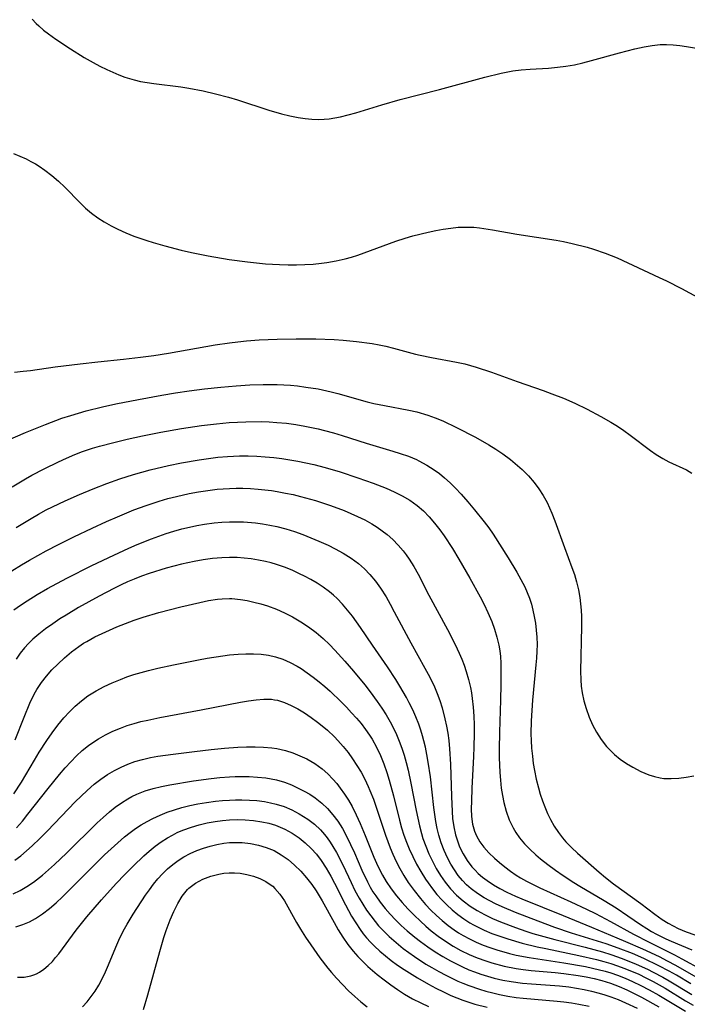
# Model space of a CAD drawing. Header units: inches. Extents: x 1073367 to 1082519, y 1569854 to 1574957.
# Tile 542 of 565: x 1080445 to 1080584, y 1573608 to 1573814. Entities that reach past the tile are written whole.
import ezdxf

# ---------------------------------------------------------------- set-up
doc = ezdxf.new("R2010")
doc.units = ezdxf.units.IN
doc.header["$MEASUREMENT"] = 0
doc.layers.add('CGG_CurvaNivelLidar_v1', color=7, linetype='Continuous', lineweight=30, true_color=0x008008)

msp = doc.modelspace()

# ---------------------------------------------------------------- linework, layer by layer
at = {"layer": 'CGG_CurvaNivelLidar_v1'}
for points in [[(1080447.31, 1573814.3553, 80), (1080448.1764, 1573813.4122, 80), (1080448.706, 1573812.9032, 80), (1080449.6916, 1573812.0433, 80), (1080450.732, 1573811.2212, 80), (1080452.2731, 1573810.1069, 80), (1080455.2956, 1573808.1072, 80), (1080458.2035, 1573806.3213, 80), (1080460.0532, 1573805.2631, 80), (1080461.4757, 1573804.4968, 80), (1080462.9145, 1573803.7755, 80), (1080464.1475, 1573803.2102, 80), (1080465.3952, 1573802.6911, 80), (1080466.6577, 1573802.2234, 80), (1080468.6109, 1573801.6276, 80), (1080469.9619, 1573801.3149, 80), (1080471.329, 1573801.0644, 80), (1080472.7787, 1573800.8495, 80), (1080478.3721, 1573800.1514, 80), (1080480.0883, 1573799.8847, 80), (1080483.0421, 1573799.323, 80), (1080485.6377, 1573798.7377, 80), (1080488.33, 1573798.0346, 80), (1080490.2145, 1573797.4651, 80), (1080496.7996, 1573795.3018, 80), (1080499.4246, 1573794.5441, 80), (1080501.1832, 1573794.1187, 80), (1080502.9438, 1573793.7664, 80), (1080504.3625, 1573793.5457, 80), (1080505.7791, 1573793.3967, 80), (1080507.1926, 1573793.3379, 80), (1080508.3857, 1573793.3742, 80), (1080509.4151, 1573793.4753, 80), (1080510.6064, 1573793.662, 80), (1080511.7954, 1573793.9083, 80), (1080513.3856, 1573794.3078, 80), (1080514.9767, 1573794.7621, 80), (1080520.4179, 1573796.4152, 80), (1080524.2272, 1573797.4947, 80), (1080532.5018, 1573799.6387, 80), (1080541.9603, 1573802.2122, 80), (1080545.3914, 1573803.0432, 80), (1080547.8285, 1573803.4977, 80), (1080549.5158, 1573803.7168, 80), (1080551.4251, 1573803.8778, 80), (1080555.2472, 1573804.0998, 80), (1080557.1511, 1573804.2524, 80), (1080558.9098, 1573804.4748, 80), (1080560.6942, 1573804.8019, 80), (1080562.4701, 1573805.206, 80), (1080564.2402, 1573805.6626, 80), (1080570.1136, 1573807.3085, 80), (1080573.3377, 1573808.1445, 80), (1080575.2305, 1573808.557, 80), (1080576.9058, 1573808.8352, 80), (1080578.5859, 1573808.9932, 80), (1080579.9574, 1573809.0109, 80), (1080581.3335, 1573808.943, 80), (1080582.7135, 1573808.8093, 80), (1080584.1203, 1573808.6219, 80), (1080590.3427, 1573807.5735, 80)], [(1080443.4031, 1573786.2451, 79.5), (1080444.7559, 1573785.6872, 79.5), (1080446.0813, 1573785.0771, 79.5), (1080447.0576, 1573784.5799, 79.5), (1080448.0122, 1573784.0462, 79.5), (1080448.8047, 1573783.5605, 79.5), (1080449.9918, 1573782.7533, 79.5), (1080451.431, 1573781.6381, 79.5), (1080452.806, 1573780.44, 79.5), (1080454.1253, 1573779.1786, 79.5), (1080457.3459, 1573775.8686, 79.5), (1080458.4528, 1573774.8125, 79.5), (1080459.7155, 1573773.7442, 79.5), (1080461.0185, 1573772.7924, 79.5), (1080462.3816, 1573771.9171, 79.5), (1080463.7946, 1573771.1096, 79.5), (1080465.2503, 1573770.3653, 79.5), (1080466.9045, 1573769.6128, 79.5), (1080468.597, 1573768.9299, 79.5), (1080471.2518, 1573768.0042, 79.5), (1080472.5994, 1573767.5841, 79.5), (1080475.0148, 1573766.8924, 79.5), (1080478.4764, 1573766.0183, 79.5), (1080480.6126, 1573765.5431, 79.5), (1080484.1394, 1573764.8354, 79.5), (1080488.484, 1573764.0769, 79.5), (1080492.3547, 1573763.5291, 79.5), (1080494.2194, 1573763.3227, 79.5), (1080496.0864, 1573763.1579, 79.5), (1080499.048, 1573762.9912, 79.5), (1080500.8005, 1573762.9507, 79.5), (1080502.5508, 1573762.9522, 79.5), (1080504.2972, 1573762.9986, 79.5), (1080506.0376, 1573763.0967, 79.5), (1080507.7694, 1573763.2576, 79.5), (1080508.9457, 1573763.4107, 79.5), (1080510.8586, 1573763.7424, 79.5), (1080512.7499, 1573764.1783, 79.5), (1080514.0869, 1573764.5568, 79.5), (1080515.4126, 1573764.9816, 79.5), (1080523.3081, 1573767.8586, 79.5), (1080525.3237, 1573768.5049, 79.5), (1080526.921, 1573768.966, 79.5), (1080530.106, 1573769.7761, 79.5), (1080531.69, 1573770.1195, 79.5), (1080533.2469, 1573770.4053, 79.5), (1080534.8053, 1573770.6309, 79.5), (1080536.3635, 1573770.7843, 79.5), (1080537.4115, 1573770.8388, 79.5), (1080538.4585, 1573770.8459, 79.5), (1080539.6534, 1573770.7902, 79.5), (1080540.8475, 1573770.677, 79.5), (1080543.5422, 1573770.2775, 79.5), (1080548.6341, 1573769.3398, 79.5), (1080556.829, 1573768.1201, 79.5), (1080558.4178, 1573767.8296, 79.5), (1080560.2406, 1573767.4294, 79.5), (1080563.3549, 1573766.5987, 79.5), (1080564.6523, 1573766.2036, 79.5), (1080567.1274, 1573765.3649, 79.5), (1080569.6198, 1573764.3841, 79.5), (1080578.3954, 1573760.3162, 79.5), (1080579.9555, 1573759.5608, 79.5), (1080583.043, 1573757.9663, 79.5), (1080587.3341, 1573755.6801, 79.5)], [(1080443.5948, 1573740.4892, 79), (1080445.418, 1573740.667, 79), (1080446.9575, 1573740.8563, 79), (1080452.0904, 1573741.5808, 79), (1080457.3505, 1573742.237, 79), (1080461.063, 1573742.6446, 79), (1080466.3828, 1573743.1734, 79), (1080469.9603, 1573743.5861, 79), (1080472.7378, 1573743.977, 79), (1080475.7872, 1573744.4689, 79), (1080485.5937, 1573746.2211, 79), (1080488.5485, 1573746.6501, 79), (1080490.3223, 1573746.8521, 79), (1080492.1003, 1573747.0195, 79), (1080494.7424, 1573747.2165, 79), (1080498.5136, 1573747.3952, 79), (1080502.4692, 1573747.4626, 79), (1080506.5878, 1573747.4226, 79), (1080510.4185, 1573747.2854, 79), (1080512.3321, 1573747.1595, 79), (1080515.1142, 1573746.8903, 79), (1080518.4064, 1573746.452, 79), (1080519.8501, 1573746.196, 79), (1080521.2819, 1573745.8929, 79), (1080522.8269, 1573745.5098, 79), (1080527.4371, 1573744.271, 79), (1080528.4416, 1573744.0332, 79), (1080530.7809, 1573743.5556, 79), (1080536.0153, 1573742.5975, 79), (1080537.7457, 1573742.2111, 79), (1080540.1191, 1573741.5552, 79), (1080543.3473, 1573740.4966, 79), (1080548.7125, 1573738.5328, 79), (1080554.1277, 1573736.647, 79), (1080555.9517, 1573735.981, 79), (1080558.3792, 1573735.0257, 79), (1080560.7589, 1573733.9689, 79), (1080563.3327, 1573732.7192, 79), (1080566.2332, 1573731.2011, 79), (1080568.2694, 1573730.046, 79), (1080569.6655, 1573729.1771, 79), (1080571.0269, 1573728.2655, 79), (1080572.3537, 1573727.3188, 79), (1080576.6085, 1573724.0815, 79), (1080577.8023, 1573723.2321, 79), (1080579.1537, 1573722.3923, 79), (1080580.405, 1573721.7273, 79), (1080584.0772, 1573720.0176, 79), (1080585.2011, 1573719.3758, 79)], [(1080438.427, 1573724.6248, 78.5), (1080445.9079, 1573727.8511, 78.5), (1080450.0998, 1573729.5586, 78.5), (1080453.5389, 1573730.8262, 78.5), (1080455.3989, 1573731.4437, 78.5), (1080458.587, 1573732.3888, 78.5), (1080461.9847, 1573733.2226, 78.5), (1080464.7963, 1573733.8264, 78.5), (1080469.5638, 1573734.7642, 78.5), (1080474.4197, 1573735.6657, 78.5), (1080477.2767, 1573736.1464, 78.5), (1080480.1324, 1573736.5712, 78.5), (1080483.3423, 1573736.9882, 78.5), (1080486.7251, 1573737.3659, 78.5), (1080489.9568, 1573737.6521, 78.5), (1080492.8323, 1573737.8276, 78.5), (1080495.5705, 1573737.916, 78.5), (1080497.0366, 1573737.9235, 78.5), (1080498.5011, 1573737.8961, 78.5), (1080501.3377, 1573737.7292, 78.5), (1080502.7511, 1573737.5929, 78.5), (1080504.4933, 1573737.3781, 78.5), (1080507.1091, 1573736.9626, 78.5), (1080509.8161, 1573736.3938, 78.5), (1080511.2145, 1573736.0401, 78.5), (1080517.3424, 1573734.2951, 78.5), (1080518.739, 1573733.9512, 78.5), (1080520.9816, 1573733.4909, 78.5), (1080526.0614, 1573732.5585, 78.5), (1080527.7342, 1573732.1724, 78.5), (1080530.0091, 1573731.4886, 78.5), (1080531.5865, 1573730.9104, 78.5), (1080533.1468, 1573730.2706, 78.5), (1080536.0389, 1573728.9376, 78.5), (1080539.9942, 1573726.9001, 78.5), (1080542.7857, 1573725.3093, 78.5), (1080544.2721, 1573724.3784, 78.5), (1080545.7217, 1573723.3995, 78.5), (1080547.2838, 1573722.2444, 78.5), (1080548.3162, 1573721.4109, 78.5), (1080549.7223, 1573720.1554, 78.5), (1080551.0434, 1573718.8216, 78.5), (1080552.2666, 1573717.4069, 78.5), (1080553.259, 1573716.0762, 78.5), (1080554.159, 1573714.6825, 78.5), (1080554.9625, 1573713.23, 78.5), (1080555.4853, 1573712.1362, 78.5), (1080555.9663, 1573711.0186, 78.5), (1080556.5969, 1573709.415, 78.5), (1080558.6049, 1573703.8219, 78.5), (1080560.1469, 1573699.6535, 78.5), (1080560.6663, 1573698.1414, 78.5), (1080561.129, 1573696.6157, 78.5), (1080561.53, 1573694.9836, 78.5), (1080561.8276, 1573693.3294, 78.5), (1080561.9835, 1573692.011, 78.5), (1080562.0801, 1573690.6819, 78.5), (1080562.1294, 1573689.3443, 78.5), (1080562.1376, 1573687.2494, 78.5), (1080561.9456, 1573677.9424, 78.5), (1080561.9915, 1573676.1504, 78.5), (1080562.1014, 1573674.7813, 78.5), (1080562.2895, 1573673.4254, 78.5), (1080562.6441, 1573671.7512, 78.5), (1080563.1181, 1573670.1078, 78.5), (1080563.7663, 1573668.332, 78.5), (1080564.4876, 1573666.7128, 78.5), (1080565.3153, 1573665.1525, 78.5), (1080566.2539, 1573663.6673, 78.5), (1080567.394, 1573662.1826, 78.5), (1080568.1889, 1573661.3106, 78.5), (1080569.0398, 1573660.4977, 78.5), (1080570.2531, 1573659.5134, 78.5), (1080571.5399, 1573658.6259, 78.5), (1080572.879, 1573657.8224, 78.5), (1080574.539, 1573656.9632, 78.5), (1080576.2452, 1573656.2521, 78.5), (1080577.4157, 1573655.8828, 78.5), (1080578.6074, 1573655.6209, 78.5), (1080579.3722, 1573655.519, 78.5), (1080580.9165, 1573655.4558, 78.5), (1080582.4782, 1573655.5454, 78.5), (1080584.0488, 1573655.7537, 78.5), (1080585.6207, 1573656.0552, 78.5)], [(1080443.0965, 1573716.4898, 78), (1080445.882, 1573718.1498, 78), (1080447.2204, 1573718.9016, 78), (1080449.8264, 1573720.2825, 78), (1080452.7904, 1573721.7355, 78), (1080454.5049, 1573722.518, 78), (1080456.2373, 1573723.2533, 78), (1080457.8594, 1573723.8788, 78), (1080459.9308, 1573724.5737, 78), (1080461.4122, 1573725.0104, 78), (1080464.4076, 1573725.7908, 78), (1080467.1886, 1573726.4359, 78), (1080470.4027, 1573727.1325, 78), (1080474.1858, 1573727.9095, 78), (1080478.5131, 1573728.7067, 78), (1080482.7011, 1573729.3315, 78), (1080485.8341, 1573729.6956, 78), (1080488.5245, 1573729.9313, 78), (1080491.9642, 1573730.1025, 78), (1080495.2677, 1573730.1321, 78), (1080496.8808, 1573730.0847, 78), (1080498.4906, 1573729.9871, 78), (1080500.4522, 1573729.7926, 78), (1080502.4064, 1573729.5261, 78), (1080504.304, 1573729.2056, 78), (1080507.0761, 1573728.6255, 78), (1080508.4514, 1573728.2856, 78), (1080510.3066, 1573727.7704, 78), (1080512.1501, 1573727.2104, 78), (1080517.1438, 1573725.6097, 78), (1080522.6938, 1573723.9587, 78), (1080524.2462, 1573723.4754, 78), (1080525.9689, 1573722.878, 78), (1080527.6445, 1573722.1904, 78), (1080528.1613, 1573721.9475, 78), (1080529.8045, 1573721.0586, 78), (1080531.3766, 1573720.044, 78), (1080532.4547, 1573719.2531, 78), (1080533.4943, 1573718.4076, 78), (1080534.6796, 1573717.3316, 78), (1080535.8197, 1573716.1964, 78), (1080536.9849, 1573714.9562, 78), (1080538.3835, 1573713.3846, 78), (1080539.818, 1573711.7067, 78), (1080541.8293, 1573709.2075, 78), (1080542.7779, 1573707.9167, 78), (1080543.6958, 1573706.5604, 78), (1080546.7943, 1573701.6192, 78), (1080548.6063, 1573698.6659, 78), (1080549.4838, 1573697.1319, 78), (1080550.2885, 1573695.5697, 78), (1080550.8066, 1573694.4144, 78), (1080551.2622, 1573693.2357, 78), (1080551.671, 1573691.9647, 78), (1080552.0124, 1573690.672, 78), (1080552.2944, 1573689.3622, 78), (1080552.5334, 1573687.9555, 78), (1080552.7102, 1573686.4928, 78), (1080552.8183, 1573685.0189, 78), (1080552.8581, 1573683.537, 78), (1080552.833, 1573682.106, 78), (1080552.7573, 1573680.6711, 78), (1080552.6436, 1573679.2333, 78), (1080551.9087, 1573671.8451, 78), (1080551.6293, 1573667.5278, 78), (1080551.5848, 1573664.816, 78), (1080551.6224, 1573663.4504, 78), (1080551.7272, 1573661.7989, 78), (1080551.8909, 1573660.1537, 78), (1080552.0879, 1573658.6541, 78), (1080552.3304, 1573657.1635, 78), (1080552.6979, 1573655.3352, 78), (1080553.1472, 1573653.5317, 78), (1080553.5511, 1573652.1755, 78), (1080554.0039, 1573650.8394, 78), (1080554.5014, 1573649.5252, 78), (1080555.061, 1573648.1961, 78), (1080555.6753, 1573646.901, 78), (1080556.4456, 1573645.4972, 78), (1080557.3177, 1573644.1632, 78), (1080558.1777, 1573643.0616, 78), (1080558.883, 1573642.2632, 78), (1080560.0834, 1573641.0385, 78), (1080561.3459, 1573639.8574, 78), (1080565.8726, 1573635.8749, 78), (1080567.1466, 1573634.8045, 78), (1080568.8786, 1573633.439, 78), (1080574.5613, 1573629.3611, 78), (1080577.5152, 1573627.0888, 78), (1080579.0235, 1573626.0168, 78), (1080580.2867, 1573625.2313, 78), (1080581.3161, 1573624.6584, 78), (1080582.372, 1573624.134, 78), (1080584.0737, 1573623.4217, 78), (1080585.8251, 1573622.8127, 78)], [(1080443.9976, 1573707.9881, 77.5), (1080447.0715, 1573709.8879, 77.5), (1080448.6383, 1573710.7849, 77.5), (1080450.2664, 1573711.6537, 77.5), (1080451.5748, 1573712.3112, 77.5), (1080454.2247, 1573713.5636, 77.5), (1080457.1822, 1573714.8762, 77.5), (1080460.0295, 1573716.0655, 77.5), (1080462.9092, 1573717.1882, 77.5), (1080465.6665, 1573718.166, 77.5), (1080468.5219, 1573719.0641, 77.5), (1080472.0054, 1573720.0244, 77.5), (1080475.7988, 1573720.9272, 77.5), (1080478.5122, 1573721.496, 77.5), (1080482.215, 1573722.1508, 77.5), (1080484.1798, 1573722.4373, 77.5), (1080486.1487, 1573722.6735, 77.5), (1080488.1219, 1573722.8459, 77.5), (1080490.6832, 1573722.9509, 77.5), (1080492.4655, 1573722.9512, 77.5), (1080494.2478, 1573722.8987, 77.5), (1080496.0284, 1573722.7945, 77.5), (1080497.8055, 1573722.6351, 77.5), (1080499.4825, 1573722.4277, 77.5), (1080501.163, 1573722.1681, 77.5), (1080502.8383, 1573721.8654, 77.5), (1080506.1705, 1573721.1458, 77.5), (1080508.5355, 1573720.5387, 77.5), (1080511.6965, 1573719.6089, 77.5), (1080515.4246, 1573718.3947, 77.5), (1080518.6321, 1573717.2678, 77.5), (1080521.3021, 1573716.2348, 77.5), (1080523.0203, 1573715.4747, 77.5), (1080524.683, 1573714.6347, 77.5), (1080526.2727, 1573713.6966, 77.5), (1080527.8146, 1573712.5944, 77.5), (1080529.102, 1573711.4598, 77.5), (1080530.3016, 1573710.2165, 77.5), (1080531.4324, 1573708.8901, 77.5), (1080532.5082, 1573707.4998, 77.5), (1080533.4264, 1573706.221, 77.5), (1080535.1704, 1573703.5735, 77.5), (1080536.488, 1573701.3993, 77.5), (1080538.8178, 1573697.3959, 77.5), (1080540.9749, 1573693.5119, 77.5), (1080541.811, 1573691.8684, 77.5), (1080542.5907, 1573690.2055, 77.5), (1080543.3809, 1573688.3229, 77.5), (1080543.9725, 1573686.6947, 77.5), (1080544.4739, 1573685.0455, 77.5), (1080544.8663, 1573683.3737, 77.5), (1080545.0665, 1573682.1781, 77.5), (1080545.204, 1573680.9722, 77.5), (1080545.291, 1573679.5988, 77.5), (1080545.3251, 1573678.2162, 77.5), (1080545.3146, 1573675.1551, 77.5), (1080545.2381, 1573671.8418, 77.5), (1080544.994, 1573665.2008, 77.5), (1080544.947, 1573661.6342, 77.5), (1080544.9688, 1573659.8441, 77.5), (1080545.0974, 1573656.7522, 77.5), (1080545.2198, 1573655.1031, 77.5), (1080545.393, 1573653.47, 77.5), (1080545.6179, 1573651.9506, 77.5), (1080545.9181, 1573650.4575, 77.5), (1080546.4231, 1573648.6275, 77.5), (1080547.0699, 1573646.8625, 77.5), (1080547.8636, 1573645.1792, 77.5), (1080548.446, 1573644.1761, 77.5), (1080549.2083, 1573643.0862, 77.5), (1080550.2424, 1573641.8463, 77.5), (1080551.3769, 1573640.6706, 77.5), (1080552.5893, 1573639.5477, 77.5), (1080553.6103, 1573638.6773, 77.5), (1080555.139, 1573637.4684, 77.5), (1080556.7182, 1573636.3038, 77.5), (1080558.3336, 1573635.1758, 77.5), (1080560.5332, 1573633.7211, 77.5), (1080561.8064, 1573632.9308, 77.5), (1080566.9163, 1573629.9311, 77.5), (1080569.3967, 1573628.4138, 77.5), (1080571.8646, 1573626.7856, 77.5), (1080574.47, 1573624.9739, 77.5), (1080575.7919, 1573624.1075, 77.5), (1080576.7994, 1573623.5032, 77.5), (1080577.8284, 1573622.9332, 77.5), (1080579.8177, 1573621.9412, 77.5), (1080580.8906, 1573621.4549, 77.5), (1080585.2374, 1573619.6212, 77.5)], [(1080443.0551, 1573698.9097, 77), (1080445.069, 1573700.1767, 77), (1080446.7636, 1573701.1861, 77), (1080448.4816, 1573702.1593, 77), (1080450.2432, 1573703.105, 77), (1080452.7898, 1573704.4061, 77), (1080456.0486, 1573706.0052, 77), (1080459.8695, 1573707.8254, 77), (1080462.8506, 1573709.2137, 77), (1080465.1378, 1573710.2357, 77), (1080468.5614, 1573711.6596, 77), (1080471.172, 1573712.6212, 77), (1080473.8775, 1573713.5006, 77), (1080475.679, 1573714.0235, 77), (1080477.493, 1573714.4976, 77), (1080480.1143, 1573715.081, 77), (1080482.0585, 1573715.4398, 77), (1080484.0109, 1573715.7399, 77), (1080485.9698, 1573715.9758, 77), (1080487.2557, 1573716.0898, 77), (1080488.5436, 1573716.1657, 77), (1080489.9431, 1573716.1998, 77), (1080491.3438, 1573716.1873, 77), (1080492.9601, 1573716.121, 77), (1080494.5752, 1573716.005, 77), (1080497.3486, 1573715.6965, 77), (1080498.5063, 1573715.5238, 77), (1080500.2849, 1573715.2018, 77), (1080501.8681, 1573714.8618, 77), (1080503.4434, 1573714.4803, 77), (1080506.5683, 1573713.6092, 77), (1080509.6573, 1573712.5952, 77), (1080512.5174, 1573711.5168, 77), (1080513.9232, 1573710.9323, 77), (1080515.3075, 1573710.313, 77), (1080516.828, 1573709.5683, 77), (1080518.3032, 1573708.7576, 77), (1080519.427, 1573708.0611, 77), (1080520.5103, 1573707.3117, 77), (1080521.5479, 1573706.5067, 77), (1080522.7378, 1573705.4519, 77), (1080523.8506, 1573704.3168, 77), (1080524.8823, 1573703.1053, 77), (1080525.5282, 1573702.2474, 77), (1080526.1371, 1573701.3591, 77), (1080527.0879, 1573699.8102, 77), (1080527.9767, 1573698.2104, 77), (1080530.2706, 1573693.817, 77), (1080534.1192, 1573686.6617, 77), (1080535.7148, 1573683.5474, 77), (1080536.5737, 1573681.7264, 77), (1080537.1144, 1573680.466, 77), (1080537.6116, 1573679.1908, 77), (1080538.0611, 1573677.9007, 77), (1080538.5589, 1573676.2232, 77), (1080538.959, 1573674.5209, 77), (1080539.1652, 1573673.3789, 77), (1080539.3325, 1573672.1972, 77), (1080539.5187, 1573670.3821, 77), (1080539.638, 1573668.5533, 77), (1080539.703, 1573666.7147, 77), (1080539.7215, 1573664.8697, 77), (1080539.6726, 1573662.0194, 77), (1080539.5982, 1573660.1116, 77), (1080539.2435, 1573653.4452, 77), (1080539.1321, 1573650.7524, 77), (1080539.1156, 1573649.1312, 77), (1080539.1845, 1573647.5493, 77), (1080539.3921, 1573645.9622, 77), (1080539.7852, 1573644.45, 77), (1080540.1823, 1573643.4824, 77), (1080540.886, 1573642.2575, 77), (1080541.7481, 1573641.1069, 77), (1080542.7914, 1573639.9545, 77), (1080543.937, 1573638.852, 77), (1080545.0133, 1573637.9114, 77), (1080546.1393, 1573637.0022, 77), (1080547.3095, 1573636.1282, 77), (1080548.5216, 1573635.2954, 77), (1080549.4001, 1573634.7379, 77), (1080550.6709, 1573633.9986, 77), (1080552.0478, 1573633.2784, 77), (1080553.4552, 1573632.6024, 77), (1080559.903, 1573629.7143, 77), (1080563.2027, 1573628.1641, 77), (1080565.0962, 1573627.2312, 77), (1080568.2197, 1573625.6011, 77), (1080573.0383, 1573622.9206, 77), (1080576.2879, 1573621.2462, 77), (1080581.6021, 1573618.5971, 77), (1080583.1504, 1573617.7874, 77), (1080587.2462, 1573615.5406, 77)], [(1080443.4882, 1573690.784, 76.5), (1080444.8593, 1573691.7417, 76.5), (1080446.267, 1573692.6636, 76.5), (1080448.3803, 1573693.962, 76.5), (1080450.543, 1573695.2116, 76.5), (1080454.5753, 1573697.4001, 76.5), (1080459.8114, 1573700.0532, 76.5), (1080464.3723, 1573702.2363, 76.5), (1080467.5005, 1573703.6471, 76.5), (1080469.2832, 1573704.4141, 76.5), (1080472.271, 1573705.6211, 76.5), (1080473.7774, 1573706.1856, 76.5), (1080475.2939, 1573706.7157, 76.5), (1080476.9454, 1573707.2406, 76.5), (1080478.6116, 1573707.7079, 76.5), (1080480.1854, 1573708.0865, 76.5), (1080481.7701, 1573708.4114, 76.5), (1080483.3632, 1573708.6856, 76.5), (1080485.3945, 1573708.9589, 76.5), (1080486.9741, 1573709.1064, 76.5), (1080488.5566, 1573709.1877, 76.5), (1080490.0273, 1573709.196, 76.5), (1080491.498, 1573709.1451, 76.5), (1080493.9998, 1573708.9381, 76.5), (1080495.497, 1573708.7445, 76.5), (1080496.9865, 1573708.4973, 76.5), (1080498.465, 1573708.1914, 76.5), (1080500.3389, 1573707.7074, 76.5), (1080502.1893, 1573707.1317, 76.5), (1080503.8909, 1573706.5244, 76.5), (1080505.5726, 1573705.8622, 76.5), (1080507.2346, 1573705.1555, 76.5), (1080509.1622, 1573704.2719, 76.5), (1080510.6544, 1573703.5285, 76.5), (1080512.3452, 1573702.5964, 76.5), (1080513.9699, 1573701.5788, 76.5), (1080515.5068, 1573700.4541, 76.5), (1080516.7672, 1573699.3582, 76.5), (1080517.9369, 1573698.1651, 76.5), (1080519.0876, 1573696.7868, 76.5), (1080520.1434, 1573695.3224, 76.5), (1080521.2886, 1573693.5021, 76.5), (1080522.17, 1573691.9564, 76.5), (1080523.0183, 1573690.3824, 76.5), (1080526.4453, 1573683.8788, 76.5), (1080529.4332, 1573678.578, 76.5), (1080530.1329, 1573677.2862, 76.5), (1080530.7992, 1573675.9806, 76.5), (1080531.4221, 1573674.6478, 76.5), (1080531.9907, 1573673.2929, 76.5), (1080532.5364, 1573671.8088, 76.5), (1080533.0151, 1573670.301, 76.5), (1080533.6182, 1573667.9653, 76.5), (1080533.9297, 1573666.4579, 76.5), (1080534.1918, 1573664.9378, 76.5), (1080534.4045, 1573663.4067, 76.5), (1080534.5817, 1573661.7049, 76.5), (1080534.7797, 1573658.4825, 76.5), (1080534.9732, 1573651.717, 76.5), (1080535.1059, 1573648.5883, 76.5), (1080535.2228, 1573647.1449, 76.5), (1080535.4582, 1573645.3841, 76.5), (1080535.8275, 1573643.6692, 76.5), (1080536.2101, 1573642.429, 76.5), (1080536.6817, 1573641.2259, 76.5), (1080537.4085, 1573639.7413, 76.5), (1080538.2666, 1573638.3346, 76.5), (1080539.2593, 1573637.0224, 76.5), (1080539.9002, 1573636.3113, 76.5), (1080540.5844, 1573635.6368, 76.5), (1080541.482, 1573634.8518, 76.5), (1080542.4338, 1573634.1205, 76.5), (1080543.7424, 1573633.252, 76.5), (1080545.1179, 1573632.4592, 76.5), (1080546.5443, 1573631.7264, 76.5), (1080548.3641, 1573630.8826, 76.5), (1080549.6936, 1573630.3099, 76.5), (1080558.2927, 1573626.8473, 76.5), (1080564.2336, 1573624.3604, 76.5), (1080569.5304, 1573622.1882, 76.5), (1080571.3341, 1573621.4234, 76.5), (1080574.9142, 1573619.8396, 76.5), (1080578.3708, 1573618.2184, 76.5), (1080580.0888, 1573617.3632, 76.5), (1080581.781, 1573616.4662, 76.5), (1080586.5651, 1573613.7008, 76.5)], [(1080585.0142, 1573612.5133, 76), (1080581.9907, 1573614.3252, 76), (1080580.4693, 1573615.2006, 76), (1080578.319, 1573616.3335, 76), (1080575.203, 1573617.8155, 76), (1080572.8318, 1573618.8458, 76), (1080569.841, 1573620.0295, 76), (1080567.3212, 1573620.9114, 76), (1080560.094, 1573623.1629, 76), (1080556.5933, 1573624.3378, 76), (1080553.0723, 1573625.6355, 76), (1080548.3258, 1573627.4887, 76), (1080545.5505, 1573628.6704, 76), (1080544.1953, 1573629.3019, 76), (1080542.9907, 1573629.909, 76), (1080541.819, 1573630.5547, 76), (1080540.4174, 1573631.4267, 76), (1080539.1017, 1573632.3944, 76), (1080538.1425, 1573633.2387, 76), (1080537.2619, 1573634.1516, 76), (1080536.382, 1573635.2257, 76), (1080535.5795, 1573636.3665, 76), (1080534.8463, 1573637.5619, 76), (1080534.1241, 1573638.9112, 76), (1080533.4252, 1573640.4305, 76), (1080532.8207, 1573641.9966, 76), (1080532.3213, 1573643.6057, 76), (1080531.9796, 1573645.0337, 76), (1080531.7039, 1573646.4859, 76), (1080531.2794, 1573649.4091, 76), (1080530.576, 1573655.8127, 76), (1080530.1302, 1573658.9319, 76), (1080529.8567, 1573660.4789, 76), (1080529.5426, 1573662.0141, 76), (1080529.2275, 1573663.3427, 76), (1080528.9439, 1573664.3827, 76), (1080528.5602, 1573665.614, 76), (1080528.1324, 1573666.8306, 76), (1080527.5315, 1573668.3563, 76), (1080526.8707, 1573669.8586, 76), (1080526.1511, 1573671.3355, 76), (1080525.5813, 1573672.4096, 76), (1080524.1781, 1573674.8276, 76), (1080523.3415, 1573676.1692, 76), (1080521.5956, 1573678.8112, 76), (1080518.4492, 1573683.367, 76), (1080515.9422, 1573687.0802, 76), (1080514.2691, 1573689.4367, 76), (1080513.2521, 1573690.7282, 76), (1080512.1794, 1573691.9652, 76), (1080511.0437, 1573693.1358, 76), (1080510.2856, 1573693.838, 76), (1080509.4977, 1573694.5051, 76), (1080508.1707, 1573695.5001, 76), (1080506.9051, 1573696.3306, 76), (1080505.5957, 1573697.0997, 76), (1080504.2515, 1573697.8155, 76), (1080503.2173, 1573698.3237, 76), (1080501.6459, 1573699.0335, 76), (1080500.0461, 1573699.6771, 76), (1080498.4178, 1573700.2412, 76), (1080497.2462, 1573700.5842, 76), (1080496.0616, 1573700.8799, 76), (1080494.5965, 1573701.1798, 76), (1080493.1194, 1573701.4152, 76), (1080491.6339, 1573701.5881, 76), (1080490.143, 1573701.6962, 76), (1080488.5595, 1573701.7326, 76), (1080486.9572, 1573701.6777, 76), (1080485.0243, 1573701.5083, 76), (1080483.0942, 1573701.2477, 76), (1080481.17, 1573700.9094, 76), (1080478.5543, 1573700.3326, 76), (1080475.3255, 1573699.4547, 76), (1080471.7723, 1573698.3332, 76), (1080470.1808, 1573697.7775, 76), (1080468.6062, 1573697.1786, 76), (1080467.2622, 1573696.6177, 76), (1080465.934, 1573696.0189, 76), (1080464.3692, 1573695.2612, 76), (1080461.2895, 1573693.641, 76), (1080457.0083, 1573691.2219, 76), (1080454.4034, 1573689.6642, 76), (1080453.1263, 1573688.8602, 76), (1080451.6039, 1573687.8495, 76), (1080450.1248, 1573686.7963, 76), (1080448.7023, 1573685.691, 76), (1080447.4397, 1573684.5979, 76), (1080446.5584, 1573683.7423, 76), (1080445.7324, 1573682.8403, 76), (1080444.8161, 1573681.6786, 76), (1080443.9929, 1573680.4474, 76)], [(1080443.764, 1573663.5411, 75.5), (1080445.6102, 1573668.35, 75.5), (1080446.8041, 1573671.225, 75.5), (1080447.7153, 1573673.0943, 75.5), (1080448.2776, 1573674.09, 75.5), (1080449.2423, 1573675.5561, 75.5), (1080450.2939, 1573676.9104, 75.5), (1080451.4326, 1573678.1975, 75.5), (1080452.6403, 1573679.4272, 75.5), (1080454.0422, 1573680.7251, 75.5), (1080455.5097, 1573681.9511, 75.5), (1080457.0461, 1573683.0903, 75.5), (1080458.0644, 1573683.7621, 75.5), (1080458.7141, 1573684.1584, 75.5), (1080460.4213, 1573685.0979, 75.5), (1080461.9322, 1573685.8347, 75.5), (1080465.0215, 1573687.1917, 75.5), (1080466.8176, 1573687.9352, 75.5), (1080468.6348, 1573688.6289, 75.5), (1080470.4976, 1573689.2489, 75.5), (1080473.773, 1573690.1896, 75.5), (1080478.4078, 1573691.3767, 75.5), (1080482.3356, 1573692.3228, 75.5), (1080484.1829, 1573692.7001, 75.5), (1080486.0291, 1573692.9802, 75.5), (1080487.0389, 1573693.0754, 75.5), (1080488.5478, 1573693.1224, 75.5), (1080489.0486, 1573693.1096, 75.5), (1080490.8381, 1573692.9519, 75.5), (1080492.2643, 1573692.7162, 75.5), (1080493.6822, 1573692.4012, 75.5), (1080495.0905, 1573692.0204, 75.5), (1080496.4873, 1573691.5829, 75.5), (1080498.373, 1573690.8939, 75.5), (1080500.0677, 1573690.148, 75.5), (1080501.7209, 1573689.3016, 75.5), (1080503.4747, 1573688.2725, 75.5), (1080505.0963, 1573687.1892, 75.5), (1080506.6576, 1573686.0167, 75.5), (1080508.1502, 1573684.7549, 75.5), (1080509.4707, 1573683.4994, 75.5), (1080510.5751, 1573682.3639, 75.5), (1080512.7124, 1573680.0065, 75.5), (1080514.5027, 1573677.9163, 75.5), (1080516.8341, 1573675.0634, 75.5), (1080517.9638, 1573673.6125, 75.5), (1080519.4497, 1573671.5897, 75.5), (1080520.3952, 1573670.2048, 75.5), (1080521.2934, 1573668.7934, 75.5), (1080522.1345, 1573667.3516, 75.5), (1080522.8305, 1573666.0301, 75.5), (1080523.4699, 1573664.6813, 75.5), (1080524.0502, 1573663.306, 75.5), (1080524.5851, 1573661.8555, 75.5), (1080525.0584, 1573660.3806, 75.5), (1080525.4979, 1573658.8034, 75.5), (1080525.8905, 1573657.2091, 75.5), (1080526.479, 1573654.5191, 75.5), (1080527.5757, 1573648.8125, 75.5), (1080528.2695, 1573645.5741, 75.5), (1080528.6928, 1573643.9829, 75.5), (1080529.0151, 1573642.9458, 75.5), (1080529.6001, 1573641.3184, 75.5), (1080530.2622, 1573639.7245, 75.5), (1080530.9959, 1573638.1668, 75.5), (1080531.8012, 1573636.6514, 75.5), (1080532.6733, 1573635.2028, 75.5), (1080533.6289, 1573633.8172, 75.5), (1080534.774, 1573632.3979, 75.5), (1080536.0272, 1573631.0787, 75.5), (1080537.3955, 1573629.8627, 75.5), (1080538.865, 1573628.7658, 75.5), (1080540.3312, 1573627.8486, 75.5), (1080541.8644, 1573627.0231, 75.5), (1080543.5304, 1573626.2335, 75.5), (1080545.237, 1573625.5051, 75.5), (1080548.3731, 1573624.3067, 75.5), (1080550.5018, 1573623.5699, 75.5), (1080552.0046, 1573623.087, 75.5), (1080555.0364, 1573622.1973, 75.5), (1080556.5628, 1573621.789, 75.5), (1080562.9503, 1573620.192, 75.5), (1080566.5507, 1573619.2104, 75.5), (1080568.319, 1573618.6659, 75.5), (1080569.6677, 1573618.2048, 75.5), (1080571.0037, 1573617.7098, 75.5), (1080573.5568, 1573616.6694, 75.5), (1080575.9827, 1573615.5694, 75.5), (1080577.1279, 1573615.0086, 75.5), (1080579.1689, 1573613.9306, 75.5), (1080580.463, 1573613.1863, 75.5), (1080585.2295, 1573610.2986, 75.5)], [(1080443.4747, 1573652.2546, 75), (1080445.0446, 1573654.7329, 75), (1080447.7702, 1573659.3475, 75), (1080448.7739, 1573660.993, 75), (1080450.3764, 1573663.4455, 75), (1080451.5049, 1573665.063, 75), (1080452.6786, 1573666.6355, 75), (1080453.9149, 1573668.1441, 75), (1080455.0823, 1573669.4162, 75), (1080456.3137, 1573670.6156, 75), (1080457.6097, 1573671.7343, 75), (1080458.9755, 1573672.7589, 75), (1080460.7233, 1573673.857, 75), (1080462.3475, 1573674.7237, 75), (1080464.024, 1573675.5074, 75), (1080465.7423, 1573676.2183, 75), (1080467.1349, 1573676.7347, 75), (1080468.5477, 1573677.2065, 75), (1080470.0968, 1573677.6662, 75), (1080471.6629, 1573678.0831, 75), (1080473.611, 1573678.5537, 75), (1080476.8424, 1573679.2578, 75), (1080482.0808, 1573680.2974, 75), (1080483.9243, 1573680.6355, 75), (1080487.1653, 1573681.1549, 75), (1080488.562, 1573681.3319, 75), (1080490.389, 1573681.4996, 75), (1080491.9917, 1573681.5703, 75), (1080493.5818, 1573681.5612, 75), (1080495.1531, 1573681.4636, 75), (1080496.6978, 1573681.2626, 75), (1080498.2093, 1573680.9336, 75), (1080499.7497, 1573680.4217, 75), (1080501.2459, 1573679.7614, 75), (1080502.7024, 1573678.9811, 75), (1080503.5633, 1573678.4607, 75), (1080504.8374, 1573677.6128, 75), (1080506.0824, 1573676.7025, 75), (1080507.2999, 1573675.7404, 75), (1080508.49, 1573674.7336, 75), (1080509.5864, 1573673.7494, 75), (1080511.8919, 1573671.5429, 75), (1080513.0107, 1573670.4054, 75), (1080514.1017, 1573669.2453, 75), (1080515.112, 1573668.1139, 75), (1080516.0831, 1573666.956, 75), (1080517.0049, 1573665.7659, 75), (1080517.8643, 1573664.536, 75), (1080518.3693, 1573663.7334, 75), (1080519.2993, 1573662.0392, 75), (1080520.1033, 1573660.3149, 75), (1080520.8198, 1573658.543, 75), (1080521.4587, 1573656.733, 75), (1080521.9642, 1573655.1071, 75), (1080522.844, 1573651.8527, 75), (1080524.1124, 1573646.7809, 75), (1080524.5502, 1573645.1991, 75), (1080525.0366, 1573643.6363, 75), (1080525.5498, 1573642.1993, 75), (1080526.1223, 1573640.7875, 75), (1080526.8736, 1573639.1545, 75), (1080527.6957, 1573637.5578, 75), (1080528.5803, 1573635.9974, 75), (1080529.5626, 1573634.4229, 75), (1080530.0772, 1573633.6643, 75), (1080530.981, 1573632.4366, 75), (1080531.9396, 1573631.254, 75), (1080532.95, 1573630.1187, 75), (1080534.0123, 1573629.0356, 75), (1080535.1356, 1573628.0046, 75), (1080536.3102, 1573627.0356, 75), (1080537.5347, 1573626.1334, 75), (1080538.8104, 1573625.3064, 75), (1080539.5838, 1573624.8601, 75), (1080540.6674, 1573624.2941, 75), (1080541.7774, 1573623.7726, 75), (1080543.4034, 1573623.0925, 75), (1080545.0643, 1573622.4784, 75), (1080546.7523, 1573621.9215, 75), (1080549.754, 1573621.069, 75), (1080552.8698, 1573620.3025, 75), (1080554.6828, 1573619.8948, 75), (1080561.6099, 1573618.4732, 75), (1080565.2747, 1573617.6272, 75), (1080566.8019, 1573617.2224, 75), (1080568.314, 1573616.7738, 75), (1080569.6757, 1573616.3192, 75), (1080571.0226, 1573615.8242, 75), (1080572.5805, 1573615.2001, 75), (1080574.1192, 1573614.5304, 75), (1080575.6376, 1573613.8157, 75), (1080577.1329, 1573613.0538, 75), (1080579.6495, 1573611.63, 75), (1080583.9344, 1573608.9974, 75), (1080585.5212, 1573608.052, 75)], [(1080444.03, 1573645.1629, 74.5), (1080445.2555, 1573646.5725, 74.5), (1080446.4151, 1573648.006, 74.5), (1080450.6363, 1573653.4115, 74.5), (1080453.0056, 1573656.3229, 74.5), (1080454.2234, 1573657.7373, 74.5), (1080455.3697, 1573658.9928, 74.5), (1080456.5538, 1573660.1976, 74.5), (1080457.7859, 1573661.3363, 74.5), (1080459.079, 1573662.3894, 74.5), (1080459.7584, 1573662.8808, 74.5), (1080461.1846, 1573663.7976, 74.5), (1080462.6697, 1573664.624, 74.5), (1080464.2035, 1573665.3685, 74.5), (1080465.7792, 1573666.0339, 74.5), (1080467.1853, 1573666.5488, 74.5), (1080468.6172, 1573667.0018, 74.5), (1080470.0353, 1573667.3849, 74.5), (1080471.4708, 1573667.7219, 74.5), (1080473.9949, 1573668.2341, 74.5), (1080482.6124, 1573669.8303, 74.5), (1080490.8793, 1573671.4544, 74.5), (1080492.53, 1573671.747, 74.5), (1080494.1553, 1573671.9737, 74.5), (1080495.7515, 1573672.0914, 74.5), (1080497.3127, 1573672.0492, 74.5), (1080498.0066, 1573671.9613, 74.5), (1080498.6193, 1573671.8398, 74.5), (1080500.0604, 1573671.3943, 74.5), (1080501.4675, 1573670.7758, 74.5), (1080502.8512, 1573670.0299, 74.5), (1080504.2196, 1573669.1936, 74.5), (1080505.6085, 1573668.2706, 74.5), (1080506.9756, 1573667.2841, 74.5), (1080508.3057, 1573666.2283, 74.5), (1080509.0524, 1573665.582, 74.5), (1080510.5234, 1573664.1823, 74.5), (1080511.2442, 1573663.4293, 74.5), (1080512.3264, 1573662.2031, 74.5), (1080513.3511, 1573660.9245, 74.5), (1080514.3151, 1573659.5967, 74.5), (1080515.2199, 1573658.2122, 74.5), (1080516.0618, 1573656.786, 74.5), (1080516.8425, 1573655.3234, 74.5), (1080517.56, 1573653.8271, 74.5), (1080517.931, 1573652.9771, 74.5), (1080518.651, 1573651.1403, 74.5), (1080519.3057, 1573649.2732, 74.5), (1080521.1621, 1573643.627, 74.5), (1080522.162, 1573640.9618, 74.5), (1080522.7101, 1573639.6523, 74.5), (1080523.3989, 1573638.1437, 74.5), (1080524.1656, 1573636.638, 74.5), (1080524.9988, 1573635.1725, 74.5), (1080525.9023, 1573633.7531, 74.5), (1080527.1533, 1573632.0265, 74.5), (1080528.492, 1573630.3802, 74.5), (1080529.566, 1573629.159, 74.5), (1080530.6803, 1573627.976, 74.5), (1080531.8395, 1573626.8402, 74.5), (1080533.0353, 1573625.7726, 74.5), (1080534.2784, 1573624.764, 74.5), (1080535.568, 1573623.8191, 74.5), (1080536.475, 1573623.2153, 74.5), (1080537.4044, 1573622.6472, 74.5), (1080538.7092, 1573621.9339, 74.5), (1080540.1238, 1573621.2608, 74.5), (1080541.5736, 1573620.6557, 74.5), (1080543.0066, 1573620.1238, 74.5), (1080544.4609, 1573619.6406, 74.5), (1080547.1367, 1573618.8823, 74.5), (1080548.4923, 1573618.558, 74.5), (1080551.1822, 1573618.0241, 74.5), (1080558.4302, 1573616.9334, 74.5), (1080562.975, 1573616.1359, 74.5), (1080564.4686, 1573615.8261, 74.5), (1080567.1218, 1573615.1693, 74.5), (1080568.2815, 1573614.8235, 74.5), (1080569.6721, 1573614.3506, 74.5), (1080571.2743, 1573613.7293, 74.5), (1080572.8497, 1573613.04, 74.5), (1080574.5951, 1573612.1877, 74.5), (1080576.3158, 1573611.278, 74.5), (1080578.3319, 1573610.1477, 74.5), (1080583.8856, 1573606.803, 74.5)], [(1080443.7049, 1573638.3793, 74), (1080444.9483, 1573639.3145, 74), (1080446.1516, 1573640.3302, 74), (1080447.3257, 1573641.4048, 74), (1080448.9139, 1573642.951, 74), (1080450.4872, 1573644.5496, 74), (1080456.2797, 1573650.5964, 74), (1080457.5201, 1573651.822, 74), (1080458.7917, 1573653.0033, 74), (1080460.2991, 1573654.2811, 74), (1080461.6698, 1573655.3303, 74), (1080463.085, 1573656.3029, 74), (1080464.5483, 1573657.1853, 74), (1080465.912, 1573657.8901, 74), (1080467.3158, 1573658.5056, 74), (1080468.7573, 1573659.027, 74), (1080470.3927, 1573659.4911, 74), (1080472.0624, 1573659.8605, 74), (1080473.5957, 1573660.1351, 74), (1080476.807, 1573660.5967, 74), (1080481.2424, 1573661.1462, 74), (1080484.7173, 1573661.5386, 74), (1080487.5147, 1573661.8106, 74), (1080490.2936, 1573662.0084, 74), (1080492.1008, 1573662.0843, 74), (1080493.8978, 1573662.1041, 74), (1080495.6792, 1573662.0477, 74), (1080497.4384, 1573661.888, 74), (1080498.4431, 1573661.735, 74), (1080500.2604, 1573661.3231, 74), (1080501.801, 1573660.844, 74), (1080503.3016, 1573660.2603, 74), (1080504.7527, 1573659.5712, 74), (1080506.4, 1573658.6064, 74), (1080507.943, 1573657.484, 74), (1080509.1033, 1573656.4583, 74), (1080510.1865, 1573655.3407, 74), (1080510.9741, 1573654.4225, 74), (1080511.7232, 1573653.4652, 74), (1080512.6053, 1573652.23, 74), (1080513.4315, 1573650.9492, 74), (1080514.1961, 1573649.6242, 74), (1080515.0724, 1573647.8869, 74), (1080515.8778, 1573646.1031, 74), (1080516.9573, 1573643.5297, 74), (1080518.773, 1573639.0213, 74), (1080519.3293, 1573637.7419, 74), (1080519.9205, 1573636.4835, 74), (1080520.5578, 1573635.2532, 74), (1080521.3339, 1573633.9256, 74), (1080522.3527, 1573632.408, 74), (1080523.4589, 1573630.9499, 74), (1080524.6366, 1573629.5439, 74), (1080525.8681, 1573628.1924, 74), (1080527.1488, 1573626.8837, 74), (1080528.4719, 1573625.6167, 74), (1080529.603, 1573624.5987, 74), (1080530.755, 1573623.6326, 74), (1080532.2237, 1573622.4999, 74), (1080533.7402, 1573621.4352, 74), (1080535.3033, 1573620.4448, 74), (1080536.9526, 1573619.5188, 74), (1080538.6508, 1573618.6885, 74), (1080540.3731, 1573617.9693, 74), (1080542.1328, 1573617.3395, 74), (1080543.4105, 1573616.9385, 74), (1080546.0016, 1573616.2512, 74), (1080548.522, 1573615.7385, 74), (1080549.9945, 1573615.5151, 74), (1080551.6595, 1573615.3239, 74), (1080556.6791, 1573614.895, 74), (1080558.4383, 1573614.7115, 74), (1080561.4329, 1573614.3035, 74), (1080563.118, 1573614.0141, 74), (1080564.7868, 1573613.6716, 74), (1080566.4336, 1573613.2625, 74), (1080568.2544, 1573612.6995, 74), (1080570.0378, 1573612.0077, 74), (1080571.6121, 1573611.2984, 74), (1080574.7101, 1573609.73, 74), (1080578.3347, 1573607.7337, 74)], [(1080443.3351, 1573631.3715, 73.5), (1080444.7842, 1573632.0728, 73.5), (1080446.1999, 1573632.8877, 73.5), (1080447.578, 1573633.8026, 73.5), (1080449.4654, 1573635.2587, 73.5), (1080450.7335, 1573636.3491, 73.5), (1080451.9794, 1573637.4839, 73.5), (1080454.4633, 1573639.858, 73.5), (1080460.8988, 1573646.1848, 73.5), (1080462.1576, 1573647.3555, 73.5), (1080463.4425, 1573648.4789, 73.5), (1080464.6868, 1573649.4789, 73.5), (1080465.9676, 1573650.4095, 73.5), (1080467.2895, 1573651.2563, 73.5), (1080468.1497, 1573651.7399, 73.5), (1080469.1704, 1573652.239, 73.5), (1080470.927, 1573652.9169, 73.5), (1080472.6194, 1573653.4165, 73.5), (1080474.3541, 1573653.8268, 73.5), (1080476.1194, 1573654.1757, 73.5), (1080481.0609, 1573654.9771, 73.5), (1080484.7084, 1573655.4671, 73.5), (1080486.5374, 1573655.6626, 73.5), (1080488.5725, 1573655.8196, 73.5), (1080489.7727, 1573655.8744, 73.5), (1080490.9707, 1573655.8984, 73.5), (1080492.7057, 1573655.8746, 73.5), (1080494.4274, 1573655.7765, 73.5), (1080496.1291, 1573655.5935, 73.5), (1080497.2511, 1573655.4152, 73.5), (1080498.3573, 1573655.1819, 73.5), (1080500.0689, 1573654.6849, 73.5), (1080501.5306, 1573654.1312, 73.5), (1080502.9548, 1573653.4883, 73.5), (1080504.1618, 1573652.8674, 73.5), (1080505.3328, 1573652.1872, 73.5), (1080506.4584, 1573651.4405, 73.5), (1080507.8547, 1573650.3407, 73.5), (1080509.0695, 1573649.1769, 73.5), (1080510.1848, 1573647.9066, 73.5), (1080511.2014, 1573646.543, 73.5), (1080512.168, 1573645.0136, 73.5), (1080513.0445, 1573643.4132, 73.5), (1080513.8913, 1573641.6775, 73.5), (1080514.6849, 1573639.9062, 73.5), (1080516.2324, 1573636.3028, 73.5), (1080517.3902, 1573633.8641, 73.5), (1080518.0074, 1573632.723, 73.5), (1080518.5522, 1573631.8064, 73.5), (1080519.1306, 1573630.9119, 73.5), (1080520.076, 1573629.5896, 73.5), (1080521.0875, 1573628.3155, 73.5), (1080522.1567, 1573627.0865, 73.5), (1080523.2845, 1573625.8947, 73.5), (1080524.4594, 1573624.7459, 73.5), (1080525.6779, 1573623.6409, 73.5), (1080527.2848, 1573622.3054, 73.5), (1080528.4993, 1573621.3752, 73.5), (1080530.0227, 1573620.2819, 73.5), (1080531.581, 1573619.2389, 73.5), (1080533.1738, 1573618.2518, 73.5), (1080534.7377, 1573617.3636, 73.5), (1080536.0132, 1573616.6958, 73.5), (1080537.3081, 1573616.0708, 73.5), (1080538.6238, 1573615.4949, 73.5), (1080539.7879, 1573615.0381, 73.5), (1080541.1427, 1573614.5628, 73.5), (1080542.5136, 1573614.1355, 73.5), (1080543.8981, 1573613.7534, 73.5), (1080545.678, 1573613.3321, 73.5), (1080547.4746, 1573612.9895, 73.5), (1080549.7997, 1573612.679, 73.5), (1080551.7387, 1573612.5126, 73.5), (1080555.6295, 1573612.2666, 73.5), (1080557.571, 1573612.1121, 73.5), (1080559.5234, 1573611.8853, 73.5), (1080561.1196, 1573611.6368, 73.5), (1080562.7055, 1573611.3363, 73.5), (1080564.2792, 1573610.9849, 73.5), (1080565.8382, 1573610.5811, 73.5), (1080567.0595, 1573610.2211, 73.5), (1080568.2671, 1573609.8205, 73.5), (1080569.8245, 1573609.2311, 73.5), (1080571.3612, 1573608.5837, 73.5), (1080573.8091, 1573607.4637, 73.5)], [(1080443.8636, 1573624.4296, 73), (1080445.3253, 1573624.9118, 73), (1080446.7553, 1573625.531, 73), (1080447.995, 1573626.2037, 73), (1080449.4867, 1573627.1907, 73), (1080450.9243, 1573628.3041, 73), (1080452.32, 1573629.5103, 73), (1080453.6345, 1573630.736, 73), (1080459.8357, 1573636.929, 73), (1080462.4633, 1573639.506, 73), (1080465.1923, 1573642.0521, 73), (1080466.5974, 1573643.2607, 73), (1080467.763, 1573644.1861, 73), (1080468.9198, 1573645.0211, 73), (1080470.1031, 1573645.7875, 73), (1080471.3204, 1573646.4964, 73), (1080472.5675, 1573647.1512, 73), (1080474.0376, 1573647.8368, 73), (1080475.5359, 1573648.4381, 73), (1080477.0659, 1573648.9652, 73), (1080478.6218, 1573649.4244, 73), (1080480.2798, 1573649.8376, 73), (1080481.9563, 1573650.1861, 73), (1080483.786, 1573650.4955, 73), (1080485.6263, 1573650.7395, 73), (1080487.1001, 1573650.8868, 73), (1080488.5754, 1573650.9856, 73), (1080489.8494, 1573651.0265, 73), (1080491.1212, 1573651.0272, 73), (1080492.7136, 1573650.9726, 73), (1080494.2941, 1573650.8517, 73), (1080495.8566, 1573650.6545, 73), (1080497.1028, 1573650.4292, 73), (1080498.3278, 1573650.1353, 73), (1080499.9968, 1573649.5977, 73), (1080501.6104, 1573648.9248, 73), (1080503.1608, 1573648.1277, 73), (1080504.9457, 1573646.9957, 73), (1080506.3346, 1573645.9191, 73), (1080507.612, 1573644.716, 73), (1080508.4466, 1573643.7693, 73), (1080508.9926, 1573643.0627, 73), (1080509.6056, 1573642.1814, 73), (1080510.1831, 1573641.2672, 73), (1080510.9017, 1573640.0218, 73), (1080512.2325, 1573637.4365, 73), (1080513.9927, 1573633.7175, 73), (1080514.8013, 1573632.0845, 73), (1080515.6614, 1573630.4824, 73), (1080516.4218, 1573629.1964, 73), (1080517.2313, 1573627.9444, 73), (1080518.0907, 1573626.73, 73), (1080519.0032, 1573625.5582, 73), (1080519.7465, 1573624.6864, 73), (1080520.5261, 1573623.8404, 73), (1080521.9172, 1573622.469, 73), (1080523.3809, 1573621.1701, 73), (1080524.907, 1573619.9391, 73), (1080526.0587, 1573619.0813, 73), (1080527.2352, 1573618.2546, 73), (1080529.6471, 1573616.6776, 73), (1080530.8796, 1573615.9281, 73), (1080532.3198, 1573615.1048, 73), (1080533.7816, 1573614.3233, 73), (1080536.3095, 1573613.0981, 73), (1080537.3676, 1573612.6402, 73), (1080538.6, 1573612.1559, 73), (1080540.8019, 1573611.4073, 73), (1080542.1882, 1573610.9985, 73), (1080543.5865, 1573610.63, 73), (1080544.9957, 1573610.3032, 73), (1080546.7554, 1573609.9593, 73), (1080548.5284, 1573609.6846, 73), (1080549.9446, 1573609.5156, 73), (1080557.0429, 1573608.9246, 73), (1080558.4348, 1573608.7746, 73), (1080560.0341, 1573608.5576, 73), (1080561.6247, 1573608.2944, 73), (1080563.7682, 1573607.8665, 73)], [(1080444.237, 1573613.9031, 72.5), (1080445.6709, 1573613.9568, 72.5), (1080447.0537, 1573614.2139, 72.5), (1080447.6744, 1573614.4144, 72.5), (1080448.1837, 1573614.628, 72.5), (1080448.811, 1573614.9572, 72.5), (1080449.7682, 1573615.6045, 72.5), (1080450.6737, 1573616.3736, 72.5), (1080451.5369, 1573617.2392, 72.5), (1080452.2204, 1573618.0087, 72.5), (1080452.8829, 1573618.8206, 72.5), (1080456.5064, 1573623.7594, 72.5), (1080458.7384, 1573626.5464, 72.5), (1080461.819, 1573630.1025, 72.5), (1080464.8954, 1573633.5035, 72.5), (1080466.6671, 1573635.3785, 72.5), (1080468.4227, 1573637.1774, 72.5), (1080470.6285, 1573639.31, 72.5), (1080471.7707, 1573640.3193, 72.5), (1080473.0068, 1573641.3159, 72.5), (1080474.2865, 1573642.2443, 72.5), (1080475.6113, 1573643.0955, 72.5), (1080476.6195, 1573643.6668, 72.5), (1080477.6541, 1573644.1852, 72.5), (1080478.8105, 1573644.6863, 72.5), (1080480.612, 1573645.3308, 72.5), (1080482.2427, 1573645.8034, 72.5), (1080483.8993, 1573646.1932, 72.5), (1080485.5747, 1573646.501, 72.5), (1080487.0693, 1573646.7007, 72.5), (1080488.5699, 1573646.8269, 72.5), (1080490.2247, 1573646.8746, 72.5), (1080491.8747, 1573646.8301, 72.5), (1080493.6061, 1573646.6844, 72.5), (1080495.3138, 1573646.4339, 72.5), (1080496.7671, 1573646.1228, 72.5), (1080498.1841, 1573645.708, 72.5), (1080499.1713, 1573645.3371, 72.5), (1080500.1324, 1573644.9053, 72.5), (1080501.6575, 1573644.0668, 72.5), (1080503.1012, 1573643.0863, 72.5), (1080504.3999, 1573642.0263, 72.5), (1080505.617, 1573640.8621, 72.5), (1080506.7245, 1573639.634, 72.5), (1080507.7451, 1573638.3226, 72.5), (1080508.7984, 1573636.7326, 72.5), (1080509.7577, 1573635.0668, 72.5), (1080510.5478, 1573633.5578, 72.5), (1080512.7896, 1573629.0563, 72.5), (1080514.0851, 1573626.6835, 72.5), (1080514.951, 1573625.2732, 72.5), (1080515.8763, 1573623.9095, 72.5), (1080516.5408, 1573623.0179, 72.5), (1080517.2405, 1573622.1567, 72.5), (1080518.0429, 1573621.2603, 72.5), (1080518.8857, 1573620.4008, 72.5), (1080520.0021, 1573619.3607, 72.5), (1080521.1668, 1573618.3694, 72.5), (1080522.3747, 1573617.4249, 72.5), (1080523.7079, 1573616.4655, 72.5), (1080525.0758, 1573615.548, 72.5), (1080527.8818, 1573613.8037, 72.5), (1080530.2012, 1573612.4591, 72.5), (1080531.7273, 1573611.6258, 72.5), (1080533.2737, 1573610.8367, 72.5), (1080534.8461, 1573610.1065, 72.5), (1080536.0722, 1573609.5964, 72.5), (1080537.3155, 1573609.1285, 72.5), (1080538.574, 1573608.7012, 72.5), (1080539.8461, 1573608.3132, 72.5), (1080542.4239, 1573607.644, 72.5)], [(1080457.8641, 1573607.721, 72), (1080458.8015, 1573608.7548, 72), (1080459.6723, 1573609.8573, 72), (1080460.4768, 1573611.0203, 72), (1080461.2346, 1573612.273, 72), (1080461.9271, 1573613.5731, 72), (1080462.6136, 1573615.0255, 72), (1080463.2539, 1573616.5073, 72), (1080464.7884, 1573620.2263, 72), (1080465.4085, 1573621.6357, 72), (1080466.0763, 1573623.0187, 72), (1080466.6206, 1573624.0376, 72), (1080467.1945, 1573625.0409, 72), (1080468.4462, 1573627.0954, 72), (1080471.0271, 1573631.0555, 72), (1080471.8383, 1573632.2227, 72), (1080472.682, 1573633.3586, 72), (1080473.6093, 1573634.4896, 72), (1080474.5925, 1573635.5646, 72), (1080475.6331, 1573636.5754, 72), (1080476.7049, 1573637.4895, 72), (1080477.8316, 1573638.3275, 72), (1080479.0121, 1573639.081, 72), (1080480.3433, 1573639.7907, 72), (1080481.7239, 1573640.4033, 72), (1080483.1038, 1573640.915, 72), (1080484.5108, 1573641.3452, 72), (1080485.9378, 1573641.6903, 72), (1080487.3791, 1573641.941, 72), (1080488.5563, 1573642.0653, 72), (1080489.5048, 1573642.1082, 72), (1080491.2256, 1573642.0654, 72), (1080492.9324, 1573641.8792, 72), (1080494.6103, 1573641.5529, 72), (1080496.2421, 1573641.0779, 72), (1080497.8735, 1573640.4025, 72), (1080499.3838, 1573639.5469, 72), (1080500.8108, 1573638.5304, 72), (1080502.1609, 1573637.3859, 72), (1080503.4615, 1573636.1086, 72), (1080504.6815, 1573634.7377, 72), (1080505.8134, 1573633.2819, 72), (1080506.6831, 1573632.0128, 72), (1080507.974, 1573629.9047, 72), (1080510.4388, 1573625.3409, 72), (1080511.3089, 1573623.8277, 72), (1080512.2767, 1573622.2796, 72), (1080513.3106, 1573620.7829, 72), (1080514.4245, 1573619.3534, 72), (1080515.3996, 1573618.2487, 72), (1080516.4283, 1573617.1927, 72), (1080517.501, 1573616.1786, 72), (1080519.4602, 1573614.4943, 72), (1080520.8859, 1573613.3711, 72), (1080522.2829, 1573612.3252, 72), (1080523.7086, 1573611.3216, 72), (1080525.1723, 1573610.3776, 72), (1080526.8334, 1573609.4264, 72), (1080528.5406, 1573608.5559, 72), (1080530.1528, 1573607.815, 72)], [(1080470.579, 1573607.1473, 71.5), (1080471.5042, 1573610.2016, 71.5), (1080473.9745, 1573619.3079, 71.5), (1080474.8662, 1573622.2463, 71.5), (1080475.3539, 1573623.6862, 71.5), (1080476.1867, 1573625.8871, 71.5), (1080476.9292, 1573627.6593, 71.5), (1080477.7421, 1573629.3447, 71.5), (1080478.6709, 1573630.8983, 71.5), (1080479.7718, 1573632.2615, 71.5), (1080480.094, 1573632.5754, 71.5), (1080481.454, 1573633.6099, 71.5), (1080482.9838, 1573634.4253, 71.5), (1080484.6327, 1573635.0479, 71.5), (1080486.3601, 1573635.4845, 71.5), (1080487.4143, 1573635.6521, 71.5), (1080488.4783, 1573635.7428, 71.5), (1080489.6417, 1573635.747, 71.5), (1080490.8009, 1573635.6576, 71.5), (1080492.2197, 1573635.4257, 71.5), (1080493.6011, 1573635.0657, 71.5), (1080494.9261, 1573634.5771, 71.5), (1080496.1729, 1573633.9508, 71.5), (1080497.0954, 1573633.3401, 71.5), (1080497.5929, 1573632.9374, 71.5), (1080498.0719, 1573632.4898, 71.5), (1080499.0965, 1573631.2977, 71.5), (1080500.0582, 1573629.8651, 71.5), (1080502.597, 1573625.3542, 71.5), (1080503.4122, 1573623.9756, 71.5), (1080504.4527, 1573622.3106, 71.5), (1080505.5435, 1573620.6687, 71.5), (1080507.4563, 1573618.0028, 71.5), (1080509.1501, 1573615.7956, 71.5), (1080509.8717, 1573614.9087, 71.5), (1080510.9334, 1573613.689, 71.5), (1080512.1595, 1573612.3666, 71.5), (1080513.4274, 1573611.0858, 71.5), (1080514.7415, 1573609.8565, 71.5), (1080516.0338, 1573608.748, 71.5), (1080517.3668, 1573607.6944, 71.5)]]:
    msp.add_polyline3d(points, dxfattribs=at)

doc.saveas('drawing.dxf')
